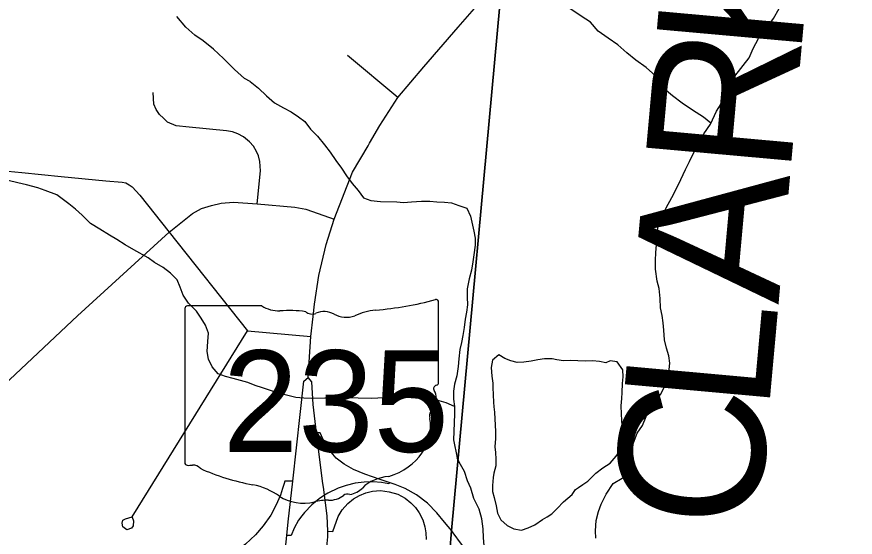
# Model space of a CAD drawing. Extents: x 0 to 1134, y 0 to 440.
# Drawn here: x 833.788 to 834.877, y 359.116 to 359.791 of the extents above; entities that cross this region are included whole.
import ezdxf

# ---------------------------------------------------------------- set-up
doc = ezdxf.new("R2010")
doc.units = 0
for name, color, linetype in [('GM_X_City_Street', 7, 'Continuous'), ('GM_X_County_Text', 7, 'Continuous'), ('GM_X_Interchange_Ramps', 7, 'Continuous'), ('GM_X_Minor_Lake', 7, 'Continuous'), ('GM_X_Minor_River', 7, 'Continuous'), ('GM_X_State_Location', 7, 'Continuous'), ('GM_X_State_Route', 7, 'Continuous'), ('GM_X_State_Shield', 7, 'Continuous'), ('GM_X_Township', 7, 'Continuous'), ('GM_X_Unincorporated', 7, 'Continuous'), ('SH_Cut_Line', 7, 'Continuous')]:
    doc.layers.add(name, color=color, linetype=linetype)

msp = doc.modelspace()

# ---------------------------------------------------------------- linework, layer by layer
at = {"layer": 'GM_X_City_Street'}
msp.add_line((834.2828, 359.6865), (834.2173, 359.7412), dxfattribs=at)
for points in [[(834.1002, 359.5486), (834.1042, 359.5913), (834.1037, 359.6033), (834.1019, 359.6109), (834.099, 359.6165), (834.0952, 359.6234), (834.0901, 359.629), (834.0825, 359.6354), (834.0749, 359.6395), (834.0682, 359.6421), (834.0602, 359.6432), (834.0115, 359.6479), (833.9947, 359.65), (833.9837, 359.6547), (833.9785, 359.6597), (833.9732, 359.6647), (833.9686, 359.6712), (833.9659, 359.6778), (833.9648, 359.693)], [(833.278, 359.6503), (833.2843, 359.646), (833.3057, 359.6414), (833.3559, 359.6324), (833.4176, 359.6247), (833.4753, 359.6193), (833.6205, 359.6054), (833.6568, 359.602), (833.7391, 359.5942), (833.7942, 359.5892), (833.8455, 359.5842), (833.9034, 359.5786), (833.9246, 359.5768), (833.9292, 359.5757), (833.9337, 359.5734), (833.9378, 359.5706), (833.9477, 359.5599), (833.9858, 359.5116), (834.0875, 359.3835), (834.1698, 359.3764)], [(833.5996, 359.1895), (833.6124, 359.1894), (833.6242, 359.191), (833.6411, 359.1972), (833.6535, 359.2048), (833.6645, 359.2132), (833.7193, 359.2648), (833.8665, 359.4031), (833.9858, 359.5116), (834.0162, 359.5358), (834.0278, 359.5424), (834.0407, 359.5465), (834.0534, 359.5495), (834.0694, 359.5507), (834.1002, 359.5486), (834.1488, 359.544), (834.1635, 359.5414), (834.1793, 359.5361), (834.2001, 359.5285)], [(833.9377, 359.1417), (833.9394, 359.1368), (833.9388, 359.1303), (833.9369, 359.1274), (833.9307, 359.1251), (833.9254, 359.1289), (833.9248, 359.1337), (833.9256, 359.1375), (833.929, 359.1395), (833.9375, 359.1421), (834.0875, 359.3835)]]:
    msp.add_lwpolyline(points, dxfattribs=at)
at = {"layer": 'GM_X_Interchange_Ramps'}
for points in [[(834.3529, 359.1239), (834.3437, 359.1352), (834.3336, 359.1471), (834.3213, 359.1598), (834.3072, 359.1705), (834.2925, 359.1786), (834.2793, 359.1841), (834.2716, 359.1866), (834.2601, 359.1903), (834.2401, 359.1975), (834.2252, 359.2035), (834.2133, 359.2102), (834.2028, 359.2184), (834.1942, 359.2285), (834.1873, 359.2396), (834.1819, 359.2511), (834.1771, 359.251)], [(834.1464, 359.1883), (834.136, 359.1884), (834.1351, 359.1851), (834.1331, 359.1789), (834.1304, 359.1702), (834.1244, 359.1565), (834.1177, 359.1443), (834.108, 359.1303), (834.0979, 359.1187), (834.0851, 359.1067), (834.0713, 359.0965), (834.0554, 359.0874), (834.042, 359.0815), (834.0266, 359.0765), (834.0102, 359.0725), (834.0099, 359.0655)], [(834.2716, 359.1866), (834.271, 359.1847), (834.2616, 359.1867), (834.2508, 359.1875), (834.2391, 359.1872), (834.2275, 359.1856), (834.2157, 359.1827), (834.2053, 359.1791), (834.1921, 359.1728), (834.1877, 359.17), (834.1807, 359.1655), (834.171, 359.1576), (834.1614, 359.1476), (834.1582, 359.1433), (834.1539, 359.1375), (834.148, 359.1272), (834.1444, 359.1179), (834.1385, 359.1179)], [(834.1921, 359.1233), (834.1984, 359.123), (834.2055, 359.1424), (834.2106, 359.151), (834.2178, 359.1593), (834.2254, 359.1655), (834.2329, 359.1699), (834.2411, 359.1732), (834.2498, 359.1752), (834.2602, 359.176), (834.2718, 359.1746), (834.2827, 359.1713), (834.2924, 359.1661), (834.2998, 359.1603), (834.3059, 359.154), (834.3108, 359.1472), (834.3153, 359.1381), (834.3181, 359.1292), (834.3194, 359.1211), (834.3195, 359.1125)], [(834.5908, 359.0324), (834.5812, 359.0352), (834.5761, 359.0358), (834.5691, 359.0363), (834.5184, 359.0397), (834.4943, 359.0425), (834.479, 359.0448), (834.4638, 359.0475), (834.4519, 359.0495), (834.4399, 359.0524), (834.4312, 359.0554), (834.4251, 359.0579), (834.4167, 359.0618), (834.4084, 359.0663), (834.401, 359.0712), (834.3934, 359.0771), (834.3864, 359.083), (834.3791, 359.0899), (834.3729, 359.0972), (834.3658, 359.1065), (834.3547, 359.1214), (834.3529, 359.1239)]]:
    msp.add_lwpolyline(points, dxfattribs=at)
at = {"layer": 'GM_X_Minor_Lake'}
for points in [[(834.5178, 359.1801), (834.5233, 359.184), (834.5298, 359.1884), (834.5402, 359.1985), (834.5494, 359.2056), (834.559, 359.2119), (834.5667, 359.2209), (834.5725, 359.2292), (834.5741, 359.2353), (834.575, 359.2432), (834.575, 359.2489), (834.5748, 359.2565), (834.5738, 359.2671), (834.5735, 359.2759), (834.5733, 359.2861), (834.5738, 359.2956), (834.5743, 359.3036), (834.5749, 359.3153), (834.5757, 359.324), (834.5751, 359.3328), (834.5681, 359.3435), (834.559, 359.3448), (834.5532, 359.3422), (834.5449, 359.3438), (834.5358, 359.3447), (834.5264, 359.3441), (834.5169, 359.3446), (834.5078, 359.3451), (834.4983, 359.3445), (834.4896, 359.3457), (834.4836, 359.347), (834.4733, 359.3471), (834.4646, 359.3461), (834.4562, 359.3443), (834.4467, 359.3429), (834.438, 359.3423), (834.4297, 359.3447), (834.4218, 359.3475), (834.4139, 359.3525), (834.4058, 359.3454)], [(834.4058, 359.3454), (834.4042, 359.336), (834.4051, 359.3249), (834.4061, 359.3158), (834.4061, 359.3101), (834.4073, 359.2911), (834.4076, 359.2847), (834.4083, 359.2778), (834.4089, 359.2687), (834.4095, 359.2615), (834.4098, 359.2524), (834.4097, 359.2437), (834.4091, 359.2331), (834.4098, 359.2255), (834.41, 359.2167), (834.4103, 359.2084), (834.4075, 359.1985), (834.4067, 359.1929), (834.4058, 359.1826), (834.406, 359.1747), (834.4082, 359.167), (834.4107, 359.1564), (834.4124, 359.1469), (834.4165, 359.1381), (834.4251, 359.1307), (834.4334, 359.1265), (834.4436, 359.1248), (834.4524, 359.1277), (834.4608, 359.1318), (834.4707, 359.1384), (834.4768, 359.1418), (834.4829, 359.1459), (834.4899, 359.153), (834.498, 359.1616), (834.5095, 359.1709), (834.5137, 359.1773), (834.5178, 359.1801)]]:
    msp.add_lwpolyline(points, dxfattribs=at)
at = {"layer": 'GM_X_Minor_River'}
for points in [[(834.6252, 359.7044), (834.6178, 359.7148), (834.6054, 359.7256), (834.5923, 359.7353), (834.5803, 359.7446), (834.5686, 359.755), (834.5562, 359.7635), (834.5431, 359.7727), (834.5334, 359.7846), (834.5213, 359.7924), (834.5078, 359.8013), (834.4961, 359.8083), (834.4826, 359.8183), (834.4705, 359.8261), (834.4589, 359.8349), (834.4484, 359.8438), (834.4379, 359.8546), (834.4328, 359.8683), (834.4288, 359.882), (834.427, 359.8953), (834.4272, 359.9075), (834.4212, 359.9181)], [(834.717, 359.7028), (834.7209, 359.7143), (834.7394, 359.7383), (834.7445, 359.7501), (834.7515, 359.7632), (834.7619, 359.7768), (834.7712, 359.7892), (834.7785, 359.802)], [(834.0908, 359.7073), (834.0834, 359.7112), (834.0704, 359.7229), (834.0562, 359.7373), (834.0435, 359.7494), (834.0297, 359.7603), (834.0192, 359.7677), (834.0072, 359.7779), (833.9957, 359.7918)], [(834.0908, 359.7073), (834.1016, 359.6987), (834.1124, 359.6886), (834.1228, 359.6796), (834.1341, 359.673), (834.1442, 359.6682), (834.1536, 359.6615), (834.1622, 359.6553), (834.1692, 359.6456), (834.1785, 359.6363), (834.1874, 359.6251), (834.1948, 359.6155), (834.2025, 359.6047), (834.2095, 359.595), (834.2161, 359.585), (834.2235, 359.575), (834.2313, 359.5657), (834.2383, 359.5564), (834.2477, 359.5528), (834.2602, 359.5514), (834.2815, 359.551), (834.2902, 359.5504), (834.3008, 359.551), (834.3137, 359.5519), (834.3244, 359.552), (834.3334, 359.5511), (834.3433, 359.5505), (834.3524, 359.5496), (834.3622, 359.5463), (834.3727, 359.5427), (834.3775, 359.5327), (834.3816, 359.5129), (834.3833, 359.5041), (834.3835, 359.495), (834.3817, 359.4821), (834.3804, 359.4733), (834.3787, 359.4624), (834.3754, 359.451), (834.3729, 359.4382), (834.373, 359.4275), (834.3736, 359.4172), (834.3722, 359.4078), (834.3702, 359.3987), (834.3692, 359.3881), (834.3675, 359.3775), (834.3657, 359.3684), (834.3633, 359.3593), (834.3623, 359.3472), (834.3613, 359.3373), (834.3595, 359.3252), (834.3563, 359.3142), (834.355, 359.3051), (834.3551, 359.2948), (834.3565, 359.2853), (834.3566, 359.2754), (834.3554, 359.2422), (834.3599, 359.2185)], [(834.5401, 359.1143), (834.5399, 359.1238), (834.5408, 359.1374), (834.5436, 359.1488), (834.5472, 359.1586), (834.5535, 359.1714), (834.5628, 359.1853), (834.5746, 359.1924), (834.5876, 359.199), (834.5893, 359.2119), (834.5876, 359.226), (834.5885, 359.2366), (834.594, 359.2505), (834.601, 359.2607), (834.6057, 359.2724), (834.612, 359.2863), (834.6243, 359.301), (834.6313, 359.3145), (834.6349, 359.3289), (834.6363, 359.3414), (834.6349, 359.3513), (834.632, 359.3612), (834.6295, 359.3718), (834.6285, 359.3844), (834.6275, 359.3939), (834.6262, 359.4034), (834.6244, 359.4133), (834.6238, 359.4254), (834.6225, 359.4384), (834.62, 359.4479), (834.6179, 359.4635), (834.6177, 359.4749), (834.6182, 359.4855), (834.6191, 359.4953), (834.62, 359.5048), (834.6206, 359.5181), (834.6249, 359.5305), (834.6316, 359.5433), (834.639, 359.5569), (834.646, 359.5701), (834.6507, 359.5803), (834.6569, 359.5931), (834.662, 359.6033), (834.6667, 359.6134), (834.6753, 359.6285), (834.6807, 359.6394), (834.6892, 359.6522), (834.6971, 359.6688), (834.7029, 359.6786), (834.7076, 359.6895), (834.717, 359.7028)], [(834.6898, 359.6535), (834.6799, 359.6611), (834.6656, 359.67), (834.6525, 359.6793), (834.6397, 359.6886), (834.6289, 359.6978), (834.6252, 359.7044)], [(834.3565, 359.2853), (834.3455, 359.2901), (834.3365, 359.2926), (834.3217, 359.2948), (834.2895, 359.2973), (834.2747, 359.2969), (834.2481, 359.2959), (834.2144, 359.2966), (834.1981, 359.2961), (834.1878, 359.296), (834.1707, 359.2956), (834.1605, 359.2961), (834.1503, 359.2971), (834.1261, 359.3029), (834.1163, 359.3066), (834.1069, 359.3094), (834.0975, 359.3126), (834.0881, 359.3163), (834.0783, 359.3191), (834.0688, 359.3216), (834.059, 359.3241), (834.0492, 359.3277), (834.0414, 359.3366), (834.0367, 359.3469), (834.035, 359.3569), (834.036, 359.3698), (834.037, 359.3804), (834.0331, 359.3911), (834.0272, 359.4), (834.0213, 359.4092), (834.0109, 359.4193), (834.0039, 359.4297), (833.9999, 359.4401), (833.9959, 359.4496), (833.9874, 359.4586), (833.9777, 359.466), (833.9668, 359.4723), (833.9582, 359.4782), (833.9398, 359.4888), (833.9286, 359.4951), (833.9177, 359.5022), (833.908, 359.5077), (833.8956, 359.5156), (833.8836, 359.523), (833.8728, 359.5339), (833.8639, 359.5417), (833.8553, 359.5487), (833.8396, 359.56), (833.8245, 359.5657), (833.8151, 359.5693), (833.8004, 359.573), (833.7891, 359.5759), (833.7766, 359.5788)], [(834.5193, 359.046), (834.5062, 359.0461), (834.4952, 359.0466), (834.4834, 359.0483), (834.4714, 359.0515), (834.4585, 359.057), (834.4465, 359.0625), (834.4363, 359.0657), (834.4231, 359.0716), (834.41, 359.0793), (834.3991, 359.0916), (834.3952, 359.1046), (834.3942, 359.1149), (834.3936, 359.1263), (834.3919, 359.1392), (834.3886, 359.1521), (834.3816, 359.1659), (834.3776, 359.1792), (834.3736, 359.1888), (834.3696, 359.201), (834.3626, 359.2128), (834.3599, 359.2186)]]:
    msp.add_lwpolyline(points, dxfattribs=at)
at = {"layer": 'GM_X_State_Route'}
msp.add_line((834.1662, 359.323), (834.1676, 359.3428), dxfattribs=at)
for points in [[(834.2462, 359.6272), (834.2596, 359.6504), (834.2828, 359.6865), (834.3166, 359.7265), (834.3613, 359.778), (834.419, 359.8444)], [(834.2001, 359.5285), (834.2239, 359.5895), (834.2442, 359.6238), (834.2462, 359.6272)], [(834.1728, 359.4022), (834.1746, 359.4181), (834.1804, 359.4553), (834.1899, 359.4959), (834.2001, 359.5285)], [(834.1676, 359.3428), (834.1698, 359.3764), (834.1728, 359.4022)], [(834.1405, 359.1355), (834.1464, 359.1883), (834.1609, 359.3182), (834.1662, 359.323)], [(834.1921, 359.1233), (834.1911, 359.1431), (834.189, 359.1603), (834.1877, 359.17), (834.1867, 359.1774), (834.185, 359.1882), (834.1771, 359.251), (834.1727, 359.2877), (834.1712, 359.3174), (834.1662, 359.323)], [(834.0945, 358.7277), (834.102, 358.7867), (834.1092, 358.8483), (834.1218, 358.9598), (834.1258, 358.9973), (834.1292, 359.0259), (834.1294, 359.0285), (834.1305, 359.0392), (834.1318, 359.052), (834.1327, 359.0603), (834.1385, 359.1179), (834.1405, 359.1355)], [(834.1906, 359.103), (834.1921, 359.1162), (834.1921, 359.1233)]]:
    msp.add_lwpolyline(points, dxfattribs=at)
at = {"layer": 'GM_X_State_Shield'}
for p, q in [((834.106, 359.4159), (834.0095, 359.4159)), ((834.3358, 359.3162), (834.3358, 359.4209)), ((834.0062, 359.4124), (834.0062, 359.2123)), ((834.3358, 359.3162), (834.3358, 359.3162))]:
    msp.add_line(p, q, dxfattribs=at)
for centre, major_axis, start_param, end_param in [((834.01, 359.4129), (0.00382, 0), 1.712693, 3.28349), ((834.129, 359.4391), (0.037, 0), 4.042523, 4.731795), ((834.2184, 359.6887), (0.3495, 0), 4.814394, 5.042369), ((834.3321, 359.4213), (0.00367, 0), 6.141152, 7.989035), ((834.1412, 359.3035), (0.133, 0), 1.404758, 1.657858), ((834.1714, 359.4139), (0.0107, 0), 3.836095, 5.185415), ((834.1871, 359.3908), (0.0222, 0), 0.950623, 2.079405), ((834.2158, 359.4225), (0.0267, 0), 4.081561, 5.145723), ((834.263, 359.3548), (0.0703, 0), 1.699011, 2.107814), ((834.3349, 359.3085), (0.00568, 0), 1.883978, 3.671073), ((834.2988, 359.2952), (0.0341, 0), 5.934695, 6.695948), ((834.3319, 359.3158), (0.00393, 0), 5.05454, 6.418171), ((834.3489, 359.2724), (0.0248, 0), 2.387724, 3.262537), ((834.238, 359.259), (0.0874, 0), 5.101752, 6.440018), ((834.01, 359.2119), (0.00385, 0), 3.00124, 4.508301), ((834.0106, 359.2324), (0.0294, 0), 4.665946, 4.897461), ((834.0166, 359.2008), (0.0106, 0), 0.519207, 1.627899), ((834.1504, 359.3806), (0.2524, 0), 4.195997, 4.488961), ((834.2748, 359.1561), (0.0479, 0), 1.647645, 2.488434), ((834.0752, 359.1224), (0.079, 0), 0.823519, 1.323587), ((834.2142, 359.1929), (0.0282, 0), 4.937069, 5.64225), ((834.1606, 359.1998), (0.0501, 0), 4.026481, 4.996735), ((834.1932, 359.1848), (0.0267, 0), 4.691044, 5.507374), ((834.2174, 359.1654), (0.00752, 0), 1.147584, 2.315152), ((834.1896, 359.1306), (0.0412, 0), 1.495662, 1.94098)]:
    msp.add_ellipse(centre, major_axis=major_axis, ratio=0.8, start_param=start_param, end_param=end_param, dxfattribs=at)
at = {"layer": 'GM_X_Township'}
msp.add_lwpolyline([(835.4925, 358.1988), (835.4448, 358.1585), (835.418, 358.1347), (835.3987, 358.0826), (835.3853, 358.0677), (835.3465, 358.0483), (835.3227, 358.023), (835.3063, 357.9976), (835.2735, 357.9649), (835.2085, 357.9575), (835.1838, 357.9415), (835.1657, 357.9387), (834.2504, 358.0272), (834.278, 358.3392), (834.3396, 358.9758), (834.3438, 359.02), (834.3448, 359.0281), (834.3462, 359.0437), (834.3527, 359.1244), (834.4188, 359.8449), (834.4289, 360.039), (834.5402, 361.279), (834.5417, 361.3013), (834.6028, 361.9945)], dxfattribs=at)
at = {"layer": 'GM_X_Unincorporated'}
msp.add_lwpolyline([(834.1573, 357.0916), (834.204, 357.5278), (834.2504, 358.0272), (834.278, 358.3392), (834.3396, 358.9758), (834.3438, 359.02), (834.3448, 359.0281), (834.3462, 359.0437), (834.3527, 359.1244), (834.4188, 359.8449)], dxfattribs=at)
at = {"layer": 'SH_Cut_Line'}
for points in [[(834.6028, 361.9945), (834.5417, 361.3013), (834.5402, 361.279), (834.4289, 360.039), (834.4188, 359.8449), (834.3527, 359.1244), (834.3462, 359.0437), (834.3448, 359.0281), (834.3438, 359.02), (834.3396, 358.9758), (834.278, 358.3392), (834.2504, 358.0272), (835.1657, 357.9387), (835.8437, 357.8674), (837.3087, 357.7292), (837.4114, 357.7196), (837.4263, 357.718), (837.4468, 357.7161), (837.4578, 357.7151), (837.6618, 357.6958), (837.799, 357.6829), (839.5899, 357.5143)], [(834.1573, 357.0916), (834.204, 357.5278), (834.2504, 358.0272), (834.278, 358.3392), (834.3396, 358.9758), (834.3438, 359.02), (834.3448, 359.0281), (834.3462, 359.0437), (834.3527, 359.1244), (834.4188, 359.8449)]]:
    msp.add_lwpolyline(points, dxfattribs=at)

# ---------------------------------------------------------------- texts
at = {"layer": 'GM_X_County_Text'}
for s, rotation, p in [('K', 84.8755, (834.8063, 359.7376)), ('R', 84.8606, (834.7925, 359.5838)), ('A', 84.8398, (834.7775, 359.4172)), ('L', 84.8296, (834.7647, 359.2764)), ('C', 84.827, (834.7508, 359.1226))]:
    msp.add_text(s, height=0.1894, rotation=rotation, dxfattribs=at).set_placement(p)
at = {"layer": 'GM_X_State_Location'}
for s in ['s', 'r']:
    msp.add_text(s, height=0.000189, dxfattribs=at).set_placement((834.1673, 359.2991))
msp.add_text('235', height=0.000189, rotation=0, dxfattribs=at).set_placement((834.1004, 359.2853))
at = {"layer": 'GM_X_State_Shield'}
msp.add_text('235', height=0.13184, dxfattribs=at).set_placement((834.0553, 359.2264))

doc.saveas('drawing.dxf')
